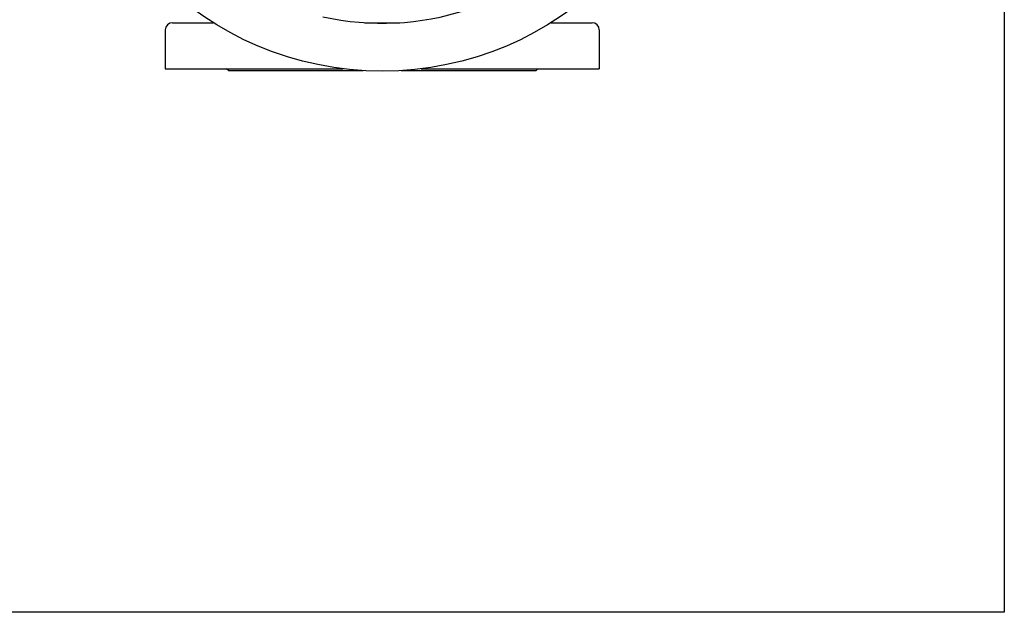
# Model space of a CAD drawing. Header units: inches. Extents: x 24 to 1128, y -69 to 748.
# Tile 604 of 656: x 598 to 632, y 553 to 573. Entities that reach past the tile are written whole.
import ezdxf

# ---------------------------------------------------------------- set-up
doc = ezdxf.new("R2010")
doc.units = ezdxf.units.IN
doc.header["$LTSCALE"] = 32
doc.header["$MEASUREMENT"] = 0
doc.layers.add('Visible (ANSI)', color=7, linetype='Continuous', lineweight=30)

msp = doc.modelspace()

# ---------------------------------------------------------------- linework, layer by layer
at = {"layer": 'Visible (ANSI)'}
for p, q in [((632.28063, 681.44941), (632.28063, 552.66853)), ((603.28063, 572.79953), (603.28063, 571.45853)), ((603.53063, 573.04953), (604.94154, 573.04953)), ((610.16913, 573.04953), (611.39213, 573.04953)), ((616.61973, 573.04953), (618.03063, 573.04953)), ((618.28063, 572.79953), (618.28063, 571.45853)), ((603.28063, 571.45853), (609.4345, 571.45853)), ((605.46563, 571.39553), (605.40263, 571.45853)), ((605.46563, 571.39553), (610.12524, 571.39553)), ((611.43602, 571.39553), (616.09563, 571.39553)), ((612.12676, 571.45853), (618.28063, 571.45853)), ((616.09563, 571.39553), (616.15863, 571.45853)), ((632.28063, 552.66853), (558.15563, 552.66853))]:
    msp.add_line(p, q, dxfattribs=at)
msp.add_circle((610.78063, 582.39953), 11.0235, dxfattribs=at)
for centre, radius, start, end in [((610.78063, 582.39953), 9.36997, 257.331348, 318.668652), ((603.53063, 572.79953), 0.25, 90, 180), ((618.03063, 572.79953), 0.25, 0, 90)]:
    msp.add_arc(centre, radius, start, end, dxfattribs=at)

doc.saveas('drawing.dxf')
